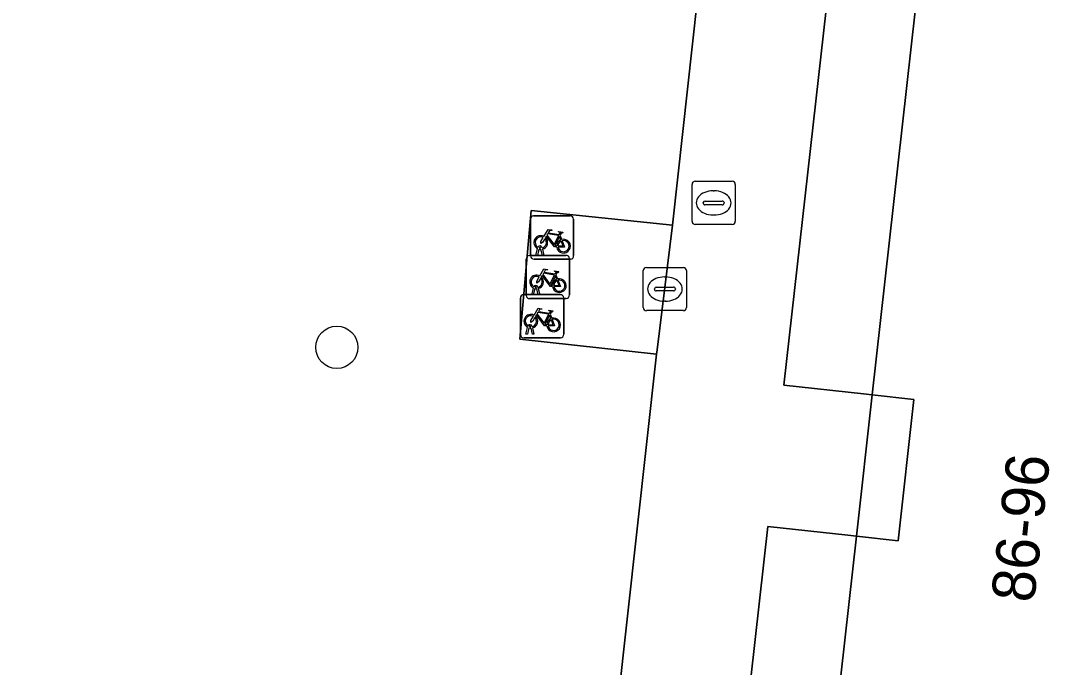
# Model space of a CAD drawing. Extents: x 161928 to 163071, y 386474 to 387428.
# Drawn here: x 162291.77 to 162315.82, y 386692.69 to 386707.64 of the extents above; entities that cross this region are included whole.
import ezdxf

# ---------------------------------------------------------------- set-up
doc = ezdxf.new("R2010")
doc.units = 0
for name, color, linetype in [('IMGEO_Boom', 7, 'Continuous'), ('IMGEO_Fietsenrek', 7, 'Continuous'), ('IMGEO_Grasland_overig', 7, 'Continuous'), ('IMGEO_Groenvoorziening', 7, 'Continuous'), ('IMGEO_Kolk', 7, 'Continuous'), ('IMGEO_Pand', 7, 'Continuous'), ('IMGEO_Pand_nummerreeks', 7, 'Continuous'), ('IMGEO_Rioolput', 7, 'Continuous'), ('IMGEO_Voetpad_open', 7, 'Continuous')]:
    doc.layers.add(name, color=color, linetype=linetype)

msp = doc.modelspace()

# ---------------------------------------------------------------- linework, layer by layer
at = {"layer": 'IMGEO_Boom'}
msp.add_circle((162299.073, 386700.089), 0.489, dxfattribs=at)
at = {"layer": 'IMGEO_Fietsenrek'}
for p, q in [((162303.547, 386702.203), (162303.547, 386703.044)), ((162303.547, 386703.044), (162303.547, 386702.203)), ((162303.622, 386703.128), (162304.463, 386703.128)), ((162304.463, 386703.128), (162303.622, 386703.128)), ((162304.547, 386703.053), (162304.547, 386702.212)), ((162304.547, 386702.212), (162304.547, 386703.053)), ((162304.234, 386702.677), (162304.27, 386702.582)), ((162303.674, 386702.212), (162303.713, 386702.372)), ((162303.743, 386702.36), (162303.708, 386702.212)), ((162303.785, 386702.384), (162303.784, 386702.388)), ((162303.826, 386702.212), (162303.792, 386702.354)), ((162303.816, 386702.395), (162303.817, 386702.388)), ((162303.824, 386702.358), (162303.859, 386702.212)), ((162303.451, 386701.291), (162303.451, 386702.132)), ((162303.451, 386702.132), (162303.451, 386701.291)), ((162303.526, 386702.216), (162304.367, 386702.216)), ((162304.367, 386702.216), (162303.526, 386702.216)), ((162304.472, 386702.128), (162303.631, 386702.128)), ((162303.631, 386702.128), (162304.472, 386702.128)), ((162303.708, 386702.212), (162303.674, 386702.212)), ((162303.859, 386702.212), (162303.826, 386702.212)), ((162304.451, 386702.141), (162304.451, 386701.3)), ((162304.451, 386701.3), (162304.451, 386702.141)), ((162304.138, 386701.765), (162304.174, 386701.67)), ((162303.393, 386701.307), (162304.234, 386701.307)), ((162304.234, 386701.307), (162303.393, 386701.307)), ((162303.578, 386701.3), (162303.617, 386701.46)), ((162303.647, 386701.448), (162303.612, 386701.3)), ((162303.689, 386701.472), (162303.688, 386701.476)), ((162303.73, 386701.3), (162303.696, 386701.442)), ((162303.72, 386701.483), (162303.721, 386701.476)), ((162303.728, 386701.446), (162303.763, 386701.3)), ((162303.318, 386700.382), (162303.318, 386701.223)), ((162303.318, 386701.223), (162303.318, 386700.382)), ((162304.376, 386701.216), (162303.535, 386701.216)), ((162303.535, 386701.216), (162304.376, 386701.216)), ((162303.612, 386701.3), (162303.578, 386701.3)), ((162303.763, 386701.3), (162303.73, 386701.3)), ((162304.318, 386701.232), (162304.318, 386700.391)), ((162304.318, 386700.391), (162304.318, 386701.232)), ((162304.005, 386700.856), (162304.041, 386700.761)), ((162303.445, 386700.391), (162303.484, 386700.551)), ((162303.479, 386700.391), (162303.445, 386700.391)), ((162303.514, 386700.539), (162303.479, 386700.391)), ((162303.556, 386700.563), (162303.555, 386700.567)), ((162303.597, 386700.391), (162303.563, 386700.533)), ((162303.587, 386700.574), (162303.588, 386700.567)), ((162303.595, 386700.537), (162303.63, 386700.391)), ((162303.63, 386700.391), (162303.597, 386700.391)), ((162304.243, 386700.307), (162303.402, 386700.307)), ((162303.402, 386700.307), (162304.243, 386700.307))]:
    msp.add_line(p, q, dxfattribs=at)
for points in [[(162303.86, 386702.654), (162303.955, 386702.818), (162304.041, 386702.804), (162304.043, 386702.795), (162303.987, 386702.784), (162303.96, 386702.739), (162304.216, 386702.698)], [(162304.216, 386702.698), (162304.241, 386702.747), (162304.235, 386702.751), (162304.212, 386702.755), (162304.2, 386702.762), (162304.199, 386702.765), (162304.201, 386702.77), (162304.296, 386702.755), (162304.298, 386702.745), (162304.288, 386702.732), (162304.276, 386702.726), (162304.262, 386702.732), (162304.234, 386702.677)], [(162303.881, 386702.602), (162303.829, 386702.512), (162303.789, 386702.487), (162303.79, 386702.534), (162303.845, 386702.628)], [(162304.156, 386702.41), (162304.106, 386702.41), (162303.915, 386702.661), (162303.896, 386702.629)], [(162304.203, 386702.673), (162303.946, 386702.714), (162303.929, 386702.685), (162304.096, 386702.465), (162304.203, 386702.673)], [(162304.251, 386702.575), (162304.221, 386702.652), (162304.112, 386702.434), (162304.155, 386702.434)], [(162304.185, 386702.434), (162304.305, 386702.433), (162304.261, 386702.547)], [(162304.281, 386702.554), (162304.336, 386702.409), (162304.186, 386702.409)], [(162303.764, 386701.742), (162303.859, 386701.906), (162303.945, 386701.892), (162303.947, 386701.883), (162303.891, 386701.872), (162303.864, 386701.827), (162304.12, 386701.786)], [(162304.107, 386701.761), (162303.85, 386701.802), (162303.833, 386701.773), (162304, 386701.553), (162304.107, 386701.761)], [(162304.12, 386701.786), (162304.145, 386701.835), (162304.139, 386701.839), (162304.116, 386701.843), (162304.104, 386701.85), (162304.103, 386701.853), (162304.105, 386701.858), (162304.2, 386701.843), (162304.202, 386701.833), (162304.192, 386701.82), (162304.18, 386701.814), (162304.166, 386701.82), (162304.138, 386701.765)], [(162303.785, 386701.69), (162303.733, 386701.6), (162303.693, 386701.575), (162303.694, 386701.622), (162303.749, 386701.716)], [(162304.06, 386701.498), (162304.01, 386701.498), (162303.819, 386701.749), (162303.8, 386701.717)], [(162304.155, 386701.663), (162304.125, 386701.74), (162304.016, 386701.522), (162304.059, 386701.522)], [(162304.089, 386701.522), (162304.209, 386701.521), (162304.165, 386701.635)], [(162304.185, 386701.642), (162304.24, 386701.497), (162304.09, 386701.497)], [(162303.631, 386700.833), (162303.726, 386700.997), (162303.812, 386700.983), (162303.814, 386700.974), (162303.758, 386700.963), (162303.731, 386700.918), (162303.987, 386700.877)], [(162303.927, 386700.589), (162303.877, 386700.589), (162303.686, 386700.84), (162303.667, 386700.808)], [(162303.974, 386700.852), (162303.717, 386700.893), (162303.7, 386700.864), (162303.867, 386700.644), (162303.974, 386700.852)], [(162304.022, 386700.754), (162303.992, 386700.831), (162303.883, 386700.613), (162303.926, 386700.613)], [(162303.987, 386700.877), (162304.012, 386700.926), (162304.006, 386700.93), (162303.983, 386700.934), (162303.971, 386700.941), (162303.97, 386700.944), (162303.972, 386700.949), (162304.067, 386700.934), (162304.069, 386700.924), (162304.059, 386700.911), (162304.047, 386700.905), (162304.033, 386700.911), (162304.005, 386700.856)], [(162303.652, 386700.781), (162303.6, 386700.691), (162303.56, 386700.666), (162303.561, 386700.713), (162303.616, 386700.807)], [(162303.956, 386700.613), (162304.076, 386700.612), (162304.032, 386700.726)], [(162304.052, 386700.733), (162304.107, 386700.588), (162303.957, 386700.588)]]:
    msp.add_lwpolyline(points, dxfattribs=at)
for centre, radius, start, end in [((162303.625, 386703.05), 0.0779, 92.4484, 184.2845), ((162303.625, 386703.05), 0.0779, 92.4484, 184.2845), ((162304.469, 386703.05), 0.0779, 2.4484, 94.2845), ((162304.469, 386703.05), 0.0779, 2.4484, 94.2845), ((162303.787, 386702.513), 0.159, 62.6766, 242.1369), ((162303.787, 386702.513), 0.129, 63.3192, 238.903), ((162303.787, 386702.513), 0.129, 283.6043, 43.4302), ((162303.787, 386702.513), 0.159, 283.5766, 46.6042), ((162304.314, 386702.429), 0.159, 113.3408, 178.3217), ((162304.314, 386702.429), 0.159, 187.0065, 105.7708), ((162304.314, 386702.429), 0.129, 113.923, 177.9556), ((162304.314, 386702.429), 0.129, 188.6715, 104.5883), ((162303.767, 386702.384), 0.0499, 12.8025, 158.6934), ((162303.787, 386702.513), 0.159, 253.9967, 271.7867), ((162303.767, 386702.384), 0.0174, 12.8025, 163.4502), ((162303.787, 386702.513), 0.129, 253.415, 269.0204), ((162303.529, 386702.138), 0.0779, 92.4484, 184.2845), ((162303.529, 386702.138), 0.0779, 92.4484, 184.2845), ((162303.625, 386702.206), 0.0779, 182.4484, 274.2845), ((162303.625, 386702.206), 0.0779, 182.4484, 274.2845), ((162304.373, 386702.138), 0.0779, 2.4484, 94.2845), ((162304.373, 386702.138), 0.0779, 2.4484, 94.2845), ((162304.469, 386702.206), 0.0779, 272.4484, 4.2845), ((162304.469, 386702.206), 0.0779, 272.4484, 4.2845), ((162303.691, 386701.601), 0.159, 62.6766, 242.1369), ((162303.691, 386701.601), 0.129, 63.3192, 238.903), ((162303.691, 386701.601), 0.129, 283.6043, 43.4302), ((162303.691, 386701.601), 0.159, 283.5766, 46.6042), ((162304.218, 386701.517), 0.159, 113.3408, 178.3217), ((162304.218, 386701.517), 0.159, 187.0065, 105.7708), ((162304.218, 386701.517), 0.129, 113.923, 177.9556), ((162304.218, 386701.517), 0.129, 188.6715, 104.5883), ((162303.396, 386701.229), 0.0779, 92.4484, 184.2845), ((162303.396, 386701.229), 0.0779, 92.4484, 184.2845), ((162303.671, 386701.472), 0.0499, 12.8025, 158.6934), ((162303.691, 386701.601), 0.159, 253.9967, 271.7867), ((162303.671, 386701.472), 0.0174, 12.8025, 163.4502), ((162303.691, 386701.601), 0.129, 253.415, 269.0204), ((162304.24, 386701.229), 0.0779, 2.4484, 94.2845), ((162304.24, 386701.229), 0.0779, 2.4484, 94.2845), ((162303.529, 386701.294), 0.0779, 182.4484, 274.2845), ((162303.529, 386701.294), 0.0779, 182.4484, 274.2845), ((162304.373, 386701.294), 0.0779, 272.4484, 4.2845), ((162304.373, 386701.294), 0.0779, 272.4484, 4.2845), ((162303.558, 386700.692), 0.159, 62.6766, 242.1369), ((162303.558, 386700.692), 0.129, 63.3192, 238.903), ((162303.538, 386700.563), 0.0499, 12.8025, 158.6934), ((162303.558, 386700.692), 0.129, 283.6043, 43.4302), ((162303.558, 386700.692), 0.159, 283.5766, 46.6042), ((162304.085, 386700.608), 0.159, 113.3408, 178.3217), ((162304.085, 386700.608), 0.159, 187.0065, 105.7708), ((162304.085, 386700.608), 0.129, 113.923, 177.9556), ((162304.085, 386700.608), 0.129, 188.6715, 104.5883), ((162303.396, 386700.385), 0.0779, 182.4484, 274.2845), ((162303.396, 386700.385), 0.0779, 182.4484, 274.2845), ((162303.558, 386700.692), 0.159, 253.9967, 271.7867), ((162303.538, 386700.563), 0.0174, 12.8025, 163.4502), ((162303.558, 386700.692), 0.129, 253.415, 269.0204), ((162304.24, 386700.385), 0.0779, 272.4484, 4.2845), ((162304.24, 386700.385), 0.0779, 272.4484, 4.2845)]:
    msp.add_arc(centre, radius, start, end, dxfattribs=at)
at = {"layer": 'IMGEO_Grasland_overig'}
for points in [[(162312.811, 386713.185), (162310.998, 386713.385), (162309.408, 386699.213), (162311.246, 386699.011), (162311.451, 386698.989), (162312.645, 386709.662), (162313.036, 386713.16)], [(162310.886, 386695.741), (162309.039, 386695.945), (162308.142, 386687.965), (162310.006, 386687.759), (162310.192, 386687.739), (162310.639, 386691.729), (162311.085, 386695.719)]]:
    msp.add_lwpolyline(points, close=True, dxfattribs=at)
at = {"layer": 'IMGEO_Groenvoorziening'}
msp.add_lwpolyline([(162265.931, 386674.909), (162298.443, 386671.239), (162303.013, 386670.566), (162304.669, 386683.878), (162305.169, 386688.318), (162305.205, 386688.636), (162301.954, 386688.949), (162302.323, 386692.047), (162305.547, 386691.675), (162305.559, 386691.781), (162306.463, 386699.928), (162303.303, 386700.275), (162303.562, 386703.251), (162306.833, 386702.918), (162306.842, 386702.987), (162308.418, 386717.332), (162305.202, 386717.705), (162305.579, 386720.664), (162308.745, 386720.323), (162308.759, 386720.449), (162309.508, 386726.735), (162309.599, 386727.55), (162309.792, 386729.394), (162283.611, 386732.74)], dxfattribs=at)
at = {"layer": 'IMGEO_Kolk'}
for p, q in [((162306.156, 386701.011), (162306.156, 386701.863)), ((162306.231, 386701.937), (162307.083, 386701.937)), ((162307.157, 386701.863), (162307.157, 386701.011)), ((162306.644, 386701.717), (162306.669, 386701.717)), ((162306.415, 386701.431), (162306.415, 386701.443)), ((162306.853, 386701.394), (162306.455, 386701.394)), ((162306.458, 386701.48), (162306.856, 386701.48)), ((162306.899, 386701.443), (162306.899, 386701.431)), ((162306.667, 386701.157), (162306.642, 386701.157)), ((162307.083, 386700.937), (162306.231, 386700.937))]:
    msp.add_line(p, q, dxfattribs=at)
for points in [[(162306.156, 386701.011), (162306.156, 386701.863)], [(162306.231, 386701.937), (162307.083, 386701.937)], [(162307.157, 386701.863), (162307.157, 386701.011)], [(162307.083, 386700.937), (162306.231, 386700.937)]]:
    msp.add_lwpolyline(points, dxfattribs=at)
for centre, radius, start, end in [((162306.233, 386701.861), 0.0765, 91.552, 178.448), ((162306.233, 386701.861), 0.0765, 91.552, 178.448), ((162307.081, 386701.861), 0.0765, 1.552, 88.448), ((162307.081, 386701.861), 0.0765, 1.552, 88.448), ((162306.455, 386701.44), 0.0403, 85.8775, 175.7526), ((162306.452, 386701.43), 0.0366, 178.938, 274.7102), ((162306.856, 386701.437), 0.043, 264.8664, 352.4533), ((162306.86, 386701.442), 0.0386, 1.7309, 96.639), ((162306.233, 386701.013), 0.0765, 181.552, 268.448), ((162306.233, 386701.013), 0.0765, 181.552, 268.448), ((162307.081, 386701.013), 0.0765, 271.552, 358.448), ((162307.081, 386701.013), 0.0765, 271.552, 358.448)]:
    msp.add_arc(centre, radius, start, end, dxfattribs=at)
for centre, major_axis, ratio, start_param, end_param in [((162306.643, 386701.437), (-0.387, 0.002), 0.722429, 4.712389, 7.853982), ((162306.668, 386701.437), (-0.39, 0.002), 0.717154, 1.570796, 4.712389)]:
    msp.add_ellipse(centre, major_axis=major_axis, ratio=ratio, start_param=start_param, end_param=end_param, dxfattribs=at)
at = {"layer": 'IMGEO_Pand'}
msp.add_lwpolyline([(162310.639, 386691.729), (162321.286, 386690.536), (162323.298, 386708.491), (162312.645, 386709.662), (162311.451, 386698.989), (162312.41, 386698.883), (162312.049, 386695.613), (162311.085, 386695.719)], close=True, dxfattribs=at)
at = {"layer": 'IMGEO_Rioolput'}
for p, q in [((162307.283, 386703.004), (162307.283, 386703.856)), ((162307.358, 386703.93), (162308.21, 386703.93)), ((162307.771, 386703.71), (162307.796, 386703.71)), ((162308.284, 386703.856), (162308.284, 386703.004)), ((162307.585, 386703.473), (162307.983, 386703.473)), ((162307.542, 386703.424), (162307.542, 386703.436)), ((162307.98, 386703.387), (162307.582, 386703.387)), ((162308.026, 386703.436), (162308.026, 386703.424)), ((162307.794, 386703.15), (162307.769, 386703.15)), ((162308.21, 386702.93), (162307.358, 386702.93))]:
    msp.add_line(p, q, dxfattribs=at)
for points in [[(162307.283, 386703.004), (162307.283, 386703.856)], [(162307.358, 386703.93), (162308.21, 386703.93)], [(162308.284, 386703.856), (162308.284, 386703.004)], [(162308.21, 386702.93), (162307.358, 386702.93)]]:
    msp.add_lwpolyline(points, dxfattribs=at)
for centre, radius, start, end in [((162307.36, 386703.854), 0.0765, 91.552, 178.448), ((162307.36, 386703.854), 0.0765, 91.552, 178.448), ((162308.208, 386703.854), 0.0765, 1.552, 88.448), ((162308.208, 386703.854), 0.0765, 1.552, 88.448), ((162307.582, 386703.433), 0.0403, 85.8775, 175.7526), ((162307.987, 386703.435), 0.0386, 1.7309, 96.639), ((162307.579, 386703.423), 0.0366, 178.938, 274.7102), ((162307.983, 386703.43), 0.043, 264.8664, 352.4533), ((162307.36, 386703.006), 0.0765, 181.552, 268.448), ((162307.36, 386703.006), 0.0765, 181.552, 268.448), ((162308.208, 386703.006), 0.0765, 271.552, 358.448), ((162308.208, 386703.006), 0.0765, 271.552, 358.448)]:
    msp.add_arc(centre, radius, start, end, dxfattribs=at)
for centre, major_axis, ratio, start_param, end_param in [((162307.77, 386703.43), (-0.387, 0.002), 0.722429, 4.712389, 7.853982), ((162307.795, 386703.43), (-0.39, 0.002), 0.717154, 1.570796, 4.712389)]:
    msp.add_ellipse(centre, major_axis=major_axis, ratio=ratio, start_param=start_param, end_param=end_param, dxfattribs=at)
at = {"layer": 'IMGEO_Voetpad_open'}
for points in [[(162308.142, 386687.965), (162309.039, 386695.945), (162310.886, 386695.741), (162311.085, 386695.719), (162311.451, 386698.989), (162311.246, 386699.011), (162309.408, 386699.213), (162310.998, 386713.385), (162312.811, 386713.185), (162313.036, 386713.16), (162313.403, 386716.44), (162313.172, 386716.465), (162311.366, 386716.664), (162312.539, 386727.103)], [(162309.508, 386726.735), (162308.759, 386720.449), (162308.745, 386720.323), (162308.433, 386717.466), (162308.418, 386717.332), (162306.842, 386702.987), (162306.833, 386702.918), (162306.474, 386700.028), (162306.463, 386699.928), (162305.559, 386691.781)]]:
    msp.add_lwpolyline(points, dxfattribs=at)
for points in [[(162306.833, 386702.918), (162303.562, 386703.251), (162303.303, 386700.275), (162306.463, 386699.928), (162306.474, 386700.028)], [(162311.085, 386695.719), (162312.049, 386695.613), (162312.41, 386698.883), (162311.451, 386698.989)]]:
    msp.add_lwpolyline(points, close=True, dxfattribs=at)

# ---------------------------------------------------------------- texts
at = {"layer": 'IMGEO_Pand_nummerreeks'}
msp.add_text('86-96', height=1, rotation=83.7002, dxfattribs=at).set_placement((162315.188, 386694.159))

doc.saveas('drawing.dxf')
